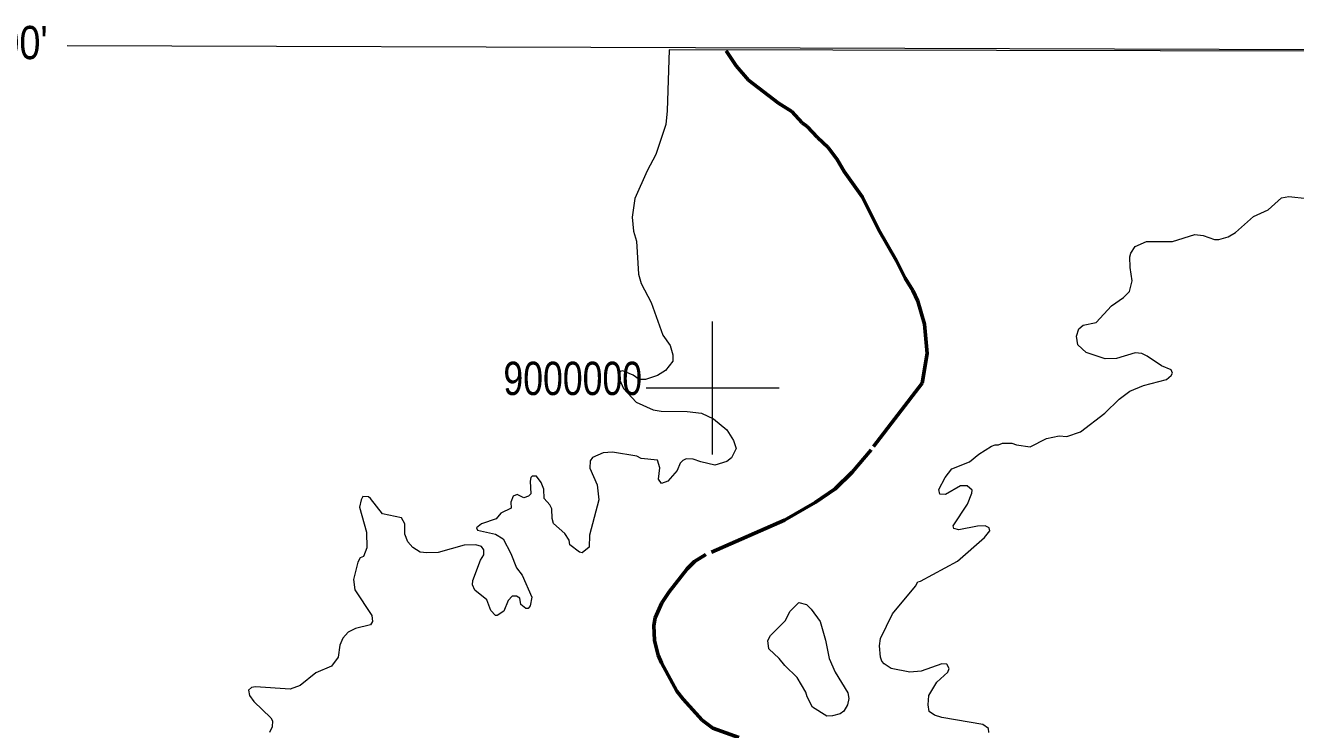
# Model space of a CAD drawing. Extents: x 553962 to 842807, y 8883888 to 9032388.
# Drawn here: x 564678 to 583755, y 8994868 to 9005447 of the extents above; entities that cross this region are included whole.
import ezdxf
from ezdxf.enums import TextEntityAlignment as Align

# ---------------------------------------------------------------- set-up
doc = ezdxf.new("R2010")
doc.units = 0
doc.header["$LTSCALE"] = 200
doc.linetypes.add('LONG_DASH_SHORT_DASH', pattern=[9.9, 6, -1.2, 1.5, -1.2])
for name, color, linetype, lineweight in [('1', 7, 'Continuous', 13), ('2', 7, 'Continuous', 13), ('25', 7, 'Continuous', 13), ('7', 7, 'LONG_DASH_SHORT_DASH', 60)]:
    doc.layers.add(name, color=color, linetype=linetype, lineweight=lineweight)
doc.layers.add('46', color=7, linetype='Continuous')
doc.layers.add('47', color=7, linetype='Continuous')

msp = doc.modelspace()

# ---------------------------------------------------------------- linework, layer by layer
at = {"layer": '1'}
msp.add_lwpolyline([(565303.2, 9005146.6), (664889.8, 9004806.7), (719872.1, 9004543.9), (790635.8, 9004109)], dxfattribs=at)
at = {"layer": '2'}
for p, q in [((575000, 8999000), (575000, 9001000)), ((574000, 9000000), (576000, 9000000))]:
    msp.add_line(p, q, dxfattribs=at)
at = {"layer": '25'}
msp.add_line((587296.7, 9005052), (574348.1, 9005079.3), dxfattribs=at)
for points in [[(574348.1, 9005079.3), (574317.4, 9004163), (574295.7, 9003956), (574144.4, 9003506.6), (574014.7, 9003264.2), (573829.1, 9002845.8), (573792.1, 9002568.4), (573811.5, 9002356.8), (573854.8, 9002205), (573887.2, 9001708), (573923.9, 9001569.9), (574075.2, 9001284.5), (574252.7, 9000793.7), (574360.6, 9000635.8), (574399.5, 9000497.4), (574399.6, 9000400.4), (574293.6, 9000261.8), (574170.4, 9000188.3), (573989.5, 9000125.8), (573897.6, 9000125.8), (573807.4, 9000194.6), (573651.6, 9000255.2), (573610.4, 9000246.4), (573582.4, 9000173.4), (573662.4, 8999991.6), (573850.3, 8999788.5), (574105.5, 8999671.6), (574225.9, 8999652.2), (574616, 8999647.8), (574834.5, 8999622.2), (575013.7, 8999535.3), (575214.5, 8999368.9), (575311.9, 8999208.8), (575350.7, 8999090.1), (575283.8, 8998949.8), (575211.7, 8998895.2), (575030.5, 8998839.4), (574820.5, 8998888.6), (574709.3, 8998932.6), (574600.8, 8998934.5), (574550.9, 8998912.8), (574512, 8998871.7), (574467, 8998760.2), (574328, 8998599.3), (574233.6, 8998567), (574187.8, 8998629.6), (574204.6, 8998800.2), (574169.9, 8998917.3), (573924.2, 8998943.1), (573861.2, 8998973.3), (573495.9, 8999038.2), (573357.6, 8999025.2), (573195.7, 8998954), (573160.9, 8998904.1), (573154.4, 8998796.3), (573264.6, 8998547.5), (573290.5, 8998318.6), (573147.9, 8997786.5), (573147.7, 8997610.4), (573041.5, 8997523.5), (573000.7, 8997531.6), (572856.3, 8997643.8), (572845.2, 8997713), (572780.5, 8997814.4), (572609.7, 8997966), (572588, 8998037.6), (572585.8, 8998184.3), (572553.4, 8998244.8), (572469.1, 8998340), (572464.8, 8998478.1), (572423.8, 8998581.8), (572354.7, 8998677), (572291.7, 8998674.9), (572271.2, 8998655.2), (572257.2, 8998599.6), (572268, 8998409.4), (572236.1, 8998375.1), (572164.3, 8998348.7), (572065.1, 8998398.3), (572002.4, 8998374.6), (571967.6, 8998284), (571974, 8998195.7), (571816.4, 8998119.6), (571747.1, 8998035.2), (571528.9, 8997959.6), (571454.6, 8997898.7), (571466.8, 8997864.9), (571737.3, 8997804.6), (571855.7, 8997734.5), (571967.5, 8997514.1), (572052.2, 8997299.3), (572136.7, 8997188.2), (572285.2, 8996857.2), (572259.3, 8996727.3), (572229.1, 8996686.3), (572195.3, 8996686.2), (572121.1, 8996746.8), (572103.5, 8996844.1), (572051.6, 8996874.3), (571987.6, 8996870.2), (571987.6, 8996870.2)], [(574348.1, 9005079.3), (574317.4, 9004163), (574295.7, 9003956), (574144.4, 9003506.6), (574014.7, 9003264.2), (573829.1, 9002845.8), (573792.1, 9002568.4), (573811.5, 9002356.8), (573854.8, 9002205), (573887.2, 9001708), (573923.9, 9001569.9), (574075.2, 9001284.5), (574252.7, 9000793.7), (574360.6, 9000635.8), (574399.5, 9000497.4), (574399.6, 9000400.4), (574293.6, 9000261.8), (574170.4, 9000188.3), (573989.5, 9000125.8), (573897.6, 9000125.8), (573807.4, 9000194.6), (573651.6, 9000255.2), (573610.4, 9000246.4), (573582.4, 9000173.4), (573662.4, 8999991.6), (573850.3, 8999788.5), (574105.5, 8999671.6), (574225.9, 8999652.2), (574616, 8999647.8), (574834.5, 8999622.2), (575013.7, 8999535.3), (575214.5, 8999368.9), (575311.9, 8999208.8), (575350.7, 8999090.1), (575283.8, 8998949.8), (575211.7, 8998895.2), (575030.5, 8998839.4), (574820.5, 8998888.6), (574709.3, 8998932.6), (574600.8, 8998934.5), (574550.9, 8998912.8), (574512, 8998871.7), (574467, 8998760.2), (574328, 8998599.3), (574233.6, 8998567), (574187.8, 8998629.6), (574204.6, 8998800.2), (574169.9, 8998917.3), (573924.2, 8998943.1), (573861.2, 8998973.3), (573495.9, 8999038.2), (573357.6, 8999025.2), (573195.7, 8998954), (573160.9, 8998904.1), (573154.4, 8998796.3), (573264.6, 8998547.5), (573290.5, 8998318.6), (573147.9, 8997786.5), (573147.7, 8997610.4), (573041.5, 8997523.5), (573000.7, 8997531.6), (572856.3, 8997643.8), (572845.2, 8997713), (572780.5, 8997814.4), (572609.7, 8997966), (572588, 8998037.6), (572585.8, 8998184.3), (572553.4, 8998244.8), (572469.1, 8998340), (572464.8, 8998478.1), (572423.8, 8998581.8), (572354.7, 8998677), (572291.7, 8998674.9), (572271.2, 8998655.2), (572257.2, 8998599.6), (572268, 8998409.4), (572236.1, 8998375.1), (572164.3, 8998348.7), (572065.1, 8998398.3), (572002.4, 8998374.6), (571967.6, 8998284), (571974, 8998195.7), (571816.4, 8998119.6), (571747.1, 8998035.2), (571528.9, 8997959.6), (571454.6, 8997898.7), (571466.8, 8997864.9), (571737.3, 8997804.6), (571855.7, 8997734.5), (571967.5, 8997514.1), (572052.2, 8997299.3), (572136.7, 8997188.2), (572285.2, 8996857.2), (572259.3, 8996727.3), (572229.1, 8996686.3), (572195.3, 8996686.2), (572121.1, 8996746.8), (572103.5, 8996844.1), (572051.6, 8996874.3), (571987.6, 8996870.2)], [(578829.1, 8998253.7), (578829.1, 8998253.7), (578893.5, 8998421.2), (578896, 8998462.9), (578820.3, 8998527.9), (578723.1, 8998528), (578498.5, 8998400.6), (578409.9, 8998402.6), (578394.5, 8998476.1), (578489.6, 8998655.6), (578593.2, 8998782.9), (578859, 8998891.1), (578995.7, 8999003.7), (579185.5, 8999124.5), (579245.2, 8999145.9), (579291.8, 8999144.2), (579351.3, 8999169.6), (579492.4, 8999170), (579561.6, 8999144.2), (579767.2, 8999116.1), (580013.9, 8999239.3), (580201.7, 8999282.4), (580318.7, 8999271.8), (580526.2, 8999343.3), (580889.2, 8999621.9), (581105.3, 8999831.3), (581265.1, 8999950.3), (581472.9, 9000039.1), (581818.5, 9000129.8), (581887.7, 9000186), (581907.3, 9000221.2), (581887.7, 9000272.6), (581740.7, 9000331.1), (581525, 9000480), (581446.9, 9000516.8), (581343.2, 9000525.5), (581066.4, 9000443.4), (580893.5, 9000437), (580608.7, 9000531.7), (580484.7, 9000649.6), (580463.4, 9000778.4), (580500.2, 9000888.6), (580562.8, 9000942.6), (580759.6, 9000984), (580990.8, 9001234.6), (581168, 9001360), (581260.1, 9001451.7), (581298.8, 9001611), (581269.7, 9001811.5), (581267.5, 9001967.7), (581280.6, 9002023.8), (581345.4, 9002123), (581515.4, 9002200.7), (581905.2, 9002198.8), (582242.4, 9002304.6), (582365.5, 9002291.2), (582536.5, 9002231.2), (582601.1, 9002231.2), (582739.9, 9002272.4), (582854.4, 9002335.1), (583124.7, 9002577.1), (583340.8, 9002674.5), (583541.9, 9002858.1), (583651.7, 9002877.5), (583929.3, 9002846)], [(578829.1, 8998253.7), (578829.1, 8998253.7), (578893.5, 8998421.2), (578896, 8998462.9), (578820.3, 8998527.9), (578723.1, 8998528), (578498.5, 8998400.6), (578409.9, 8998402.6), (578394.5, 8998476.1), (578489.6, 8998655.6), (578593.2, 8998782.9), (578859, 8998891.1), (578995.7, 8999003.7), (579185.5, 8999124.5), (579245.2, 8999145.9), (579291.8, 8999144.2), (579351.3, 8999169.6), (579492.4, 8999170), (579561.6, 8999144.2), (579767.2, 8999116.1), (580013.9, 8999239.3), (580201.7, 8999282.4), (580318.7, 8999271.8), (580526.2, 8999343.3), (580889.2, 8999621.9), (581105.3, 8999831.3), (581265.1, 8999950.3), (581472.9, 9000039.1), (581818.5, 9000129.8), (581887.7, 9000186), (581907.3, 9000221.2), (581887.7, 9000272.6), (581740.7, 9000331.1), (581525, 9000480), (581446.9, 9000516.8), (581343.2, 9000525.5), (581066.4, 9000443.4), (580893.5, 9000437), (580608.7, 9000531.7), (580484.7, 9000649.6), (580463.4, 9000778.4), (580500.2, 9000888.6), (580562.8, 9000942.6), (580759.6, 9000984), (580990.8, 9001234.6), (581168, 9001360), (581260.1, 9001451.7), (581298.8, 9001611), (581269.7, 9001811.5), (581267.5, 9001967.7), (581280.6, 9002023.8), (581345.4, 9002123), (581515.4, 9002200.7), (581905.2, 9002198.8), (582242.4, 9002304.6), (582365.5, 9002291.2), (582536.5, 9002231.2), (582601.1, 9002231.2), (582739.9, 9002272.4), (582854.4, 9002335.1), (583124.7, 9002577.1), (583340.8, 9002674.5), (583541.9, 9002858.1), (583651.7, 9002877.5), (583929.3, 9002846)], [(571987.6, 8996870.2), (571926.5, 8996807.2), (571865.9, 8996647.3), (571765.8, 8996584.6), (571736.3, 8996582.5), (571667.1, 8996658.1), (571606.5, 8996815.9), (571427, 8996963.1), (571394.8, 8997042.6), (571399.2, 8997108.2), (571513.5, 8997414.5), (571561.1, 8997492.8), (571561.1, 8997570.3), (571528.4, 8997620.1), (571442, 8997643.9), (571269.3, 8997639.5), (570879.9, 8997529.3), (570707.2, 8997522.8), (570605.6, 8997535.8), (570495.4, 8997602.8), (570421.8, 8997687.3), (570378.7, 8997803.8), (570376.4, 8997959.5), (570326.5, 8998050.2), (570039.3, 8998110.8), (569862.2, 8998339.7), (569828.8, 8998363.9), (569747.5, 8998367.9), (569719.3, 8998318.1), (569695.6, 8998210), (569803.5, 8997832.4), (569805.7, 8997600.4), (569753.7, 8997466.5), (569708.6, 8997447), (569671.8, 8997384.4), (569607, 8997125.3), (569624.2, 8996969.4), (569883.5, 8996580.5), (569890, 8996489.7), (569862.1, 8996442.2), (569634.2, 8996387.6), (569524.8, 8996331.6), (569444.9, 8996241), (569401.6, 8996135.2), (569377.7, 8995955.6), (569276.2, 8995821.7), (569042.7, 8995719.9), (568806.8, 8995531.7), (568653.5, 8995475.6), (568134.7, 8995512.3), (568072.2, 8995501.6), (568030.8, 8995462.5), (568041.7, 8995378.5), (568108.6, 8995287.8), (568364, 8995043), (568387.6, 8994997.6), (568385.5, 8994911.7), (568342.3, 8994825.1)], [(571987.6, 8996870.2), (571926.5, 8996807.2), (571865.9, 8996647.3), (571765.8, 8996584.6), (571736.3, 8996582.5), (571667.1, 8996658.1), (571606.5, 8996815.9), (571427, 8996963.1), (571394.8, 8997042.6), (571399.2, 8997108.2), (571513.5, 8997414.5), (571561.1, 8997492.8), (571561.1, 8997570.3), (571528.4, 8997620.1), (571442, 8997643.9), (571269.3, 8997639.5), (570879.9, 8997529.3), (570707.2, 8997522.8), (570605.6, 8997535.8), (570495.4, 8997602.8), (570421.8, 8997687.3), (570378.7, 8997803.8), (570376.4, 8997959.5), (570326.5, 8998050.2), (570039.3, 8998110.8), (569862.2, 8998339.7), (569828.8, 8998363.9), (569747.5, 8998367.9), (569719.3, 8998318.1), (569695.6, 8998210), (569803.5, 8997832.4), (569805.7, 8997600.4), (569753.7, 8997466.5), (569708.6, 8997447), (569671.8, 8997384.4), (569607, 8997125.3), (569624.2, 8996969.4), (569883.5, 8996580.5), (569890, 8996489.7), (569862.1, 8996442.2), (569634.2, 8996387.6), (569524.8, 8996331.6), (569444.9, 8996241), (569401.6, 8996135.2), (569377.7, 8995955.6), (569276.2, 8995821.7), (569042.7, 8995719.9), (568806.8, 8995531.7), (568653.5, 8995475.6), (568134.7, 8995512.3), (568072.2, 8995501.6), (568030.8, 8995462.5), (568041.7, 8995378.5), (568108.6, 8995287.8), (568364, 8995043), (568387.6, 8994997.6), (568385.5, 8994911.7), (568342.3, 8994825.1)], [(579148.9, 8994826.5), (579144.5, 8994883.2), (579060.1, 8994943.9), (578441.8, 8995047.7), (578329.4, 8995084.5), (578249.8, 8995140.6), (578236.7, 8995240.2), (578245.4, 8995378.3), (578366.5, 8995580.6), (578530.6, 8995730.7), (578550, 8995787.2), (578517.8, 8995849.4), (578440.2, 8995858.2), (578130.8, 8995748), (577961.2, 8995733), (577680.9, 8995784.9), (577577.2, 8995854.1), (577540.6, 8995897.2), (577519, 8995958), (577506, 8996126), (577520.1, 8996237.3), (577700.6, 8996606.2), (578044.1, 8997021.1), (578079, 8997088.2), (578122.3, 8997097.1), (578675.5, 8997397.4), (579083.3, 8997753.4), (579161.9, 8997851.6), (579155.2, 8997899), (579090.3, 8997927), (578978.2, 8997924.9), (578697.2, 8997866.6), (578621.6, 8997888.2), (578612.9, 8997926.9), (578829.1, 8998253.7)], [(579148.9, 8994826.5), (579144.5, 8994883.2), (579060.1, 8994943.9), (578441.8, 8995047.7), (578329.4, 8995084.5), (578249.8, 8995140.6), (578236.7, 8995240.2), (578245.4, 8995378.3), (578366.5, 8995580.6), (578530.6, 8995730.7), (578550, 8995787.2), (578517.8, 8995849.4), (578440.2, 8995858.2), (578130.8, 8995748), (577961.2, 8995733), (577680.9, 8995784.9), (577577.2, 8995854.1), (577540.6, 8995897.2), (577519, 8995958), (577506, 8996126), (577520.1, 8996237.3), (577700.6, 8996606.2), (578044.1, 8997021.1), (578079, 8997088.2), (578122.3, 8997097.1), (578675.5, 8997397.4), (579083.3, 8997753.4), (579161.9, 8997851.6), (579155.2, 8997899), (579090.3, 8997927), (578978.2, 8997924.9), (578697.2, 8997866.6), (578621.6, 8997888.2), (578612.9, 8997926.9), (578829.1, 8998253.7)]]:
    msp.add_lwpolyline(points, dxfattribs=at)
msp.add_lwpolyline([(576838, 8995728.5), (577030.4, 8995421.6), (577043.3, 8995335.1), (577023.9, 8995242.1), (576967.8, 8995145.1), (576915.8, 8995106), (576799.1, 8995073.5), (576714.8, 8995068.6), (576498.8, 8995207.4), (576421.1, 8995358), (576401.5, 8995430.7), (576267.3, 8995648.5), (576085.6, 8995830.3), (576000.3, 8995938.5), (575843.7, 8996083.1), (575828.5, 8996208.2), (575867.5, 8996280), (576094.2, 8996506.7), (576156.7, 8996642.5), (576293.1, 8996778.9), (576409.7, 8996749.2), (576479.1, 8996679.7), (576613.1, 8996489.7), (576693.2, 8996212.8), (576749.4, 8995936.1)], close=True, dxfattribs=at)
msp.add_lwpolyline([(576838, 8995728.5), (577030.4, 8995421.6), (577043.3, 8995335.1), (577023.9, 8995242.1), (576967.8, 8995145.1), (576915.8, 8995106), (576799.1, 8995073.5), (576714.8, 8995068.6), (576498.8, 8995207.4), (576421.1, 8995358), (576401.5, 8995430.7), (576267.3, 8995648.5), (576085.6, 8995830.3), (576000.3, 8995938.5), (575843.7, 8996083.1), (575828.5, 8996208.2), (575867.5, 8996280), (576094.2, 8996506.7), (576156.7, 8996642.5), (576293.1, 8996778.9), (576409.7, 8996749.2), (576479.1, 8996679.7), (576613.1, 8996489.7), (576693.2, 8996212.8), (576749.4, 8995936.1)], close=True, dxfattribs=at)
at = {"layer": '7'}
msp.add_lwpolyline([(575200.8, 9005066), (575352.9, 9004840.4), (575540.7, 9004624.5), (575990.8, 9004276.1), (576191.4, 9004153), (576345, 9003982.4), (576418.6, 9003930.3), (576572.1, 9003761.7), (576736.2, 9003614.8), (576870.3, 9003433.3), (576976.4, 9003251.5), (577248.6, 9002866.9), (577488.7, 9002382.5), (577761.4, 9001910.5), (577888.7, 9001647.5), (578007.4, 9001466.1), (578081, 9001303.7), (578180.5, 9000960), (578223.7, 9000519.2), (578145.6, 9000073.3), (577379.3, 8999071.7), (577093.1, 8998733.4), (576838.2, 8998485), (576539.7, 8998279.4), (576081.4, 8998015.7), (574896.8, 8997496.8), (574728.1, 8997390.9), (574617.9, 8997285), (574345.3, 8996938.9), (574235.1, 8996770.3), (574135.8, 8996545.7), (574116.4, 8996433.3), (574127.2, 8996208.5), (574183.3, 8995983.9), (574230.8, 8995871.5), (574464.4, 8995447.5), (574555.2, 8995326.5), (574842.5, 8995008.9), (575001.4, 8994887.2), (575394, 8994749.3)], dxfattribs=at)

# ---------------------------------------------------------------- texts
at = {"layer": '46', "width": 0.85}
msp.add_text("9°00'", height=500, dxfattribs=at).set_placement((564370.9, 9004939.3), align=Align.CENTER)
at = {"layer": '47', "width": 0.8}
msp.add_text('9000000', height=500, dxfattribs=at).set_placement((572898.5, 8999894), align=Align.CENTER)

doc.saveas('drawing.dxf')
